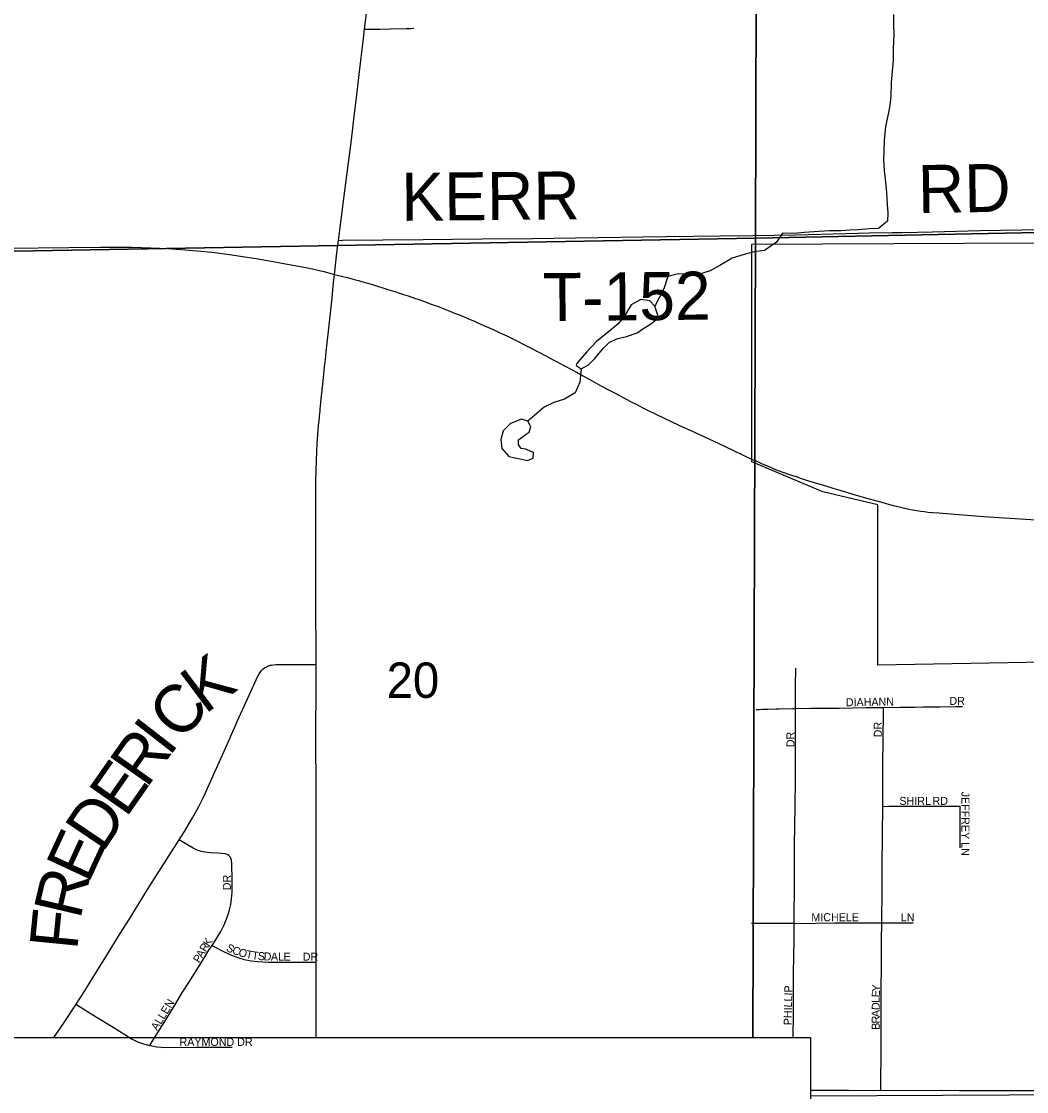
# Model space of a CAD drawing. Extents: x 0 to 680, y 0 to 440.
# Drawn here: x 457.01 to 477.97, y 223.99 to 246.29 of the extents above; entities that cross this region are included whole.
import ezdxf

# ---------------------------------------------------------------- set-up
doc = ezdxf.new("R2010")
doc.units = 0
for name, color, linetype in [('GM_X_Corporation', 7, 'Continuous'), ('GM_X_County_Road', 7, 'Continuous'), ('GM_X_County_Road_Text', 7, 'Continuous'), ('GM_X_Minor_Lake', 7, 'Continuous'), ('GM_X_Minor_River', 7, 'Continuous'), ('GM_X_Section', 7, 'Continuous'), ('GM_X_Section_Text', 7, 'Continuous'), ('GM_X_State_Route', 7, 'Continuous'), ('GM_X_Township_Road', 7, 'Continuous'), ('GM_X_Township_Road_Text', 7, 'Continuous'), ('GM_X_Township_Subdivision', 7, 'Continuous'), ('GM_X_Township_Subdivision_Text', 7, 'Continuous'), ('SH_Text', 7, 'Continuous')]:
    doc.layers.add(name, color=color, linetype=linetype)

msp = doc.modelspace()

# ---------------------------------------------------------------- linework, layer by layer
at = {"layer": 'GM_X_Corporation'}
msp.add_lwpolyline([(489.993, 223.916), (490.028, 228.417), (480.996, 228.36), (481.058, 231.171), (490.018, 231.285), (490.014, 231.113), (491.984, 231.115), (491.982, 232.533), (490.981, 232.533), (490.98, 233.618), (490.033, 233.617), (490.033, 232.823), (481.065, 232.983), (474.871, 232.875), (474.871, 236.22), (473.725, 236.49), (472.735, 236.905), (472.245, 237.111), (472.245, 241.651), (481.118, 241.691), (481.055, 250.48)], dxfattribs=at)
at = {"layer": 'GM_X_County_Road'}
msp.add_line((463.158, 225.115), (463.16, 226.683), dxfattribs=at)
for points in [[(464.17, 246.13), (464.208, 246.457)], [(463.624, 241.729), (463.738, 242.6), (463.894, 243.828), (463.962, 244.371), (463.999, 244.697), (464.055, 245.185), (464.148, 245.935), (464.17, 246.13)], [(463.542, 241.02), (463.59, 241.471), (463.624, 241.729)], [(463.161, 232.889), (463.16, 232.921), (463.16, 233.369), (463.156, 233.84), (463.157, 234.65), (463.155, 235.274), (463.152, 235.755), (463.155, 236.237), (463.155, 236.719), (463.167, 237.146), (463.173, 237.328), (463.18, 237.498), (463.209, 237.865), (463.228, 238.038), (463.231, 238.071), (463.242, 238.168), (463.246, 238.212), (463.26, 238.353), (463.293, 238.679), (463.298, 238.722), (463.322, 238.95), (463.344, 239.155), (463.353, 239.241), (463.37, 239.404), (463.431, 239.959), (463.485, 240.459), (463.493, 240.536), (463.523, 240.841), (463.542, 241.02)], [(460.304, 229.235), (460.414, 229.41), (460.585, 229.691), (460.717, 229.932), (460.819, 230.139), (461.049, 230.648), (461.302, 231.218), (461.396, 231.428), (461.484, 231.629), (461.515, 231.699), (461.945, 232.645), (461.973, 232.695), (462.001, 232.738), (462.022, 232.765), (462.056, 232.799), (462.082, 232.819), (462.122, 232.841), (462.149, 232.853), (462.205, 232.872), (462.232, 232.878), (462.271, 232.883), (462.327, 232.888), (462.384, 232.889), (462.457, 232.89), (463.032, 232.889), (463.161, 232.889)], [(463.16, 226.683), (463.162, 228.656), (463.162, 229.811), (463.16, 230.41), (463.157, 231.229), (463.161, 232.615), (463.161, 232.878), (463.161, 232.889)], [(458.158, 225.807), (458.336, 226.087), (458.566, 226.46), (458.786, 226.813), (459.062, 227.26), (459.259, 227.576), (459.645, 228.199), (459.886, 228.578), (460.304, 229.235)], [(457.69, 225.115), (457.907, 225.425), (458.124, 225.754), (458.158, 225.807)]]:
    msp.add_lwpolyline(points, dxfattribs=at)
at = {"layer": 'GM_X_Minor_Lake'}
for points in [[(470.223, 240.357), (470.118, 240.472), (469.931, 240.5), (469.729, 240.383), (469.593, 240.163), (469.457, 239.991), (469.255, 239.82), (469.005, 239.622), (468.802, 239.404), (468.653, 239.232), (468.592, 239.165), (468.578, 239.119), (468.684, 239.051), (468.839, 239.136), (468.968, 239.268), (469.062, 239.381), (469.151, 239.48)], [(469.151, 239.48), (469.279, 239.605), (469.447, 239.684), (469.628, 239.722), (469.856, 239.799), (469.991, 239.898), (470.132, 239.983), (470.233, 240.069), (470.281, 240.169), (470.223, 240.357)], [(467.575, 237.96), (467.442, 238.002), (467.214, 237.911), (467.058, 237.759), (467.009, 237.579), (467.034, 237.392), (467.179, 237.223), (467.439, 237.166), (467.566, 237.144), (467.687, 237.19), (467.695, 237.31), (467.528, 237.379), (467.435, 237.393)], [(467.435, 237.393), (467.376, 237.468), (467.377, 237.575), (467.518, 237.673), (467.599, 237.733), (467.634, 237.846), (467.575, 237.96)]]:
    msp.add_lwpolyline(points, dxfattribs=at)
at = {"layer": 'GM_X_Minor_River'}
for points in [[(475.201, 246.437), (475.198, 246.223), (475.203, 246.035), (475.192, 245.721), (475.189, 245.487), (475.166, 245.18), (475.15, 245.013), (475.14, 244.732), (475.118, 244.538), (475.089, 244.358), (475.033, 244.104), (475.003, 243.817), (474.993, 243.59), (474.991, 243.416), (475.002, 243.188), (475.032, 242.941), (475.05, 242.726), (475.067, 242.479), (475.078, 242.305), (475.07, 242.131), (474.887, 241.979), (474.7, 241.968), (474.459, 241.951)], [(474.459, 241.951), (474.285, 241.94), (474.098, 241.928), (473.864, 241.925), (473.644, 241.914), (473.343, 241.891), (473.115, 241.873), (472.881, 241.876), (472.759, 241.69), (472.509, 241.52), (472.295, 241.489), (472.081, 241.438), (471.833, 241.361), (471.577, 241.203), (471.375, 241.092), (471.134, 241.021), (470.88, 241.024), (470.713, 241.033), (470.491, 240.975), (470.408, 240.722), (470.223, 240.357)], [(468.684, 239.051), (468.661, 238.777), (468.558, 238.55), (468.336, 238.419), (468.115, 238.348), (467.913, 238.251), (467.575, 237.96)]]:
    msp.add_lwpolyline(points, dxfattribs=at)
at = {"layer": 'GM_X_Section'}
for points in [[(472.369, 259.414), (472.319, 241.773), (454.09, 241.454), (453.993, 259.404), (471.708, 259.407)], [(489.476, 259.394), (489.813, 253.134), (489.987, 242.13), (472.319, 241.773), (472.369, 259.414)]]:
    msp.add_lwpolyline(points, close=True, dxfattribs=at)
for points in [[(472.268, 225.115), (472.319, 241.773), (489.987, 242.13), (490.027, 223.974), (473.467, 223.892)], [(454.17, 225.115), (454.09, 241.454), (472.319, 241.773), (472.268, 225.115)]]:
    msp.add_lwpolyline(points, dxfattribs=at)
at = {"layer": 'GM_X_State_Route'}
for points in [[(456.726, 241.565), (457.361, 241.576), (458.653, 241.59), (459.309, 241.587), (459.714, 241.576), (460.075, 241.558), (460.511, 241.527), (460.761, 241.503), (460.983, 241.482), (461.152, 241.462), (461.399, 241.427), (461.627, 241.395), (461.911, 241.349), (462.145, 241.309)], [(462.145, 241.309), (462.265, 241.288), (462.601, 241.225), (463.021, 241.147), (463.321, 241.078), (463.542, 241.02), (463.623, 240.999), (463.696, 240.981)], [(463.696, 240.981), (463.71, 240.978), (463.784, 240.959), (463.862, 240.939), (463.955, 240.914), (464.04, 240.891), (464.135, 240.865), (464.232, 240.837), (464.335, 240.807), (464.439, 240.775), (464.553, 240.739), (464.678, 240.7), (464.823, 240.655), (464.901, 240.63), (464.982, 240.604), (465.078, 240.572), (465.175, 240.539), (465.231, 240.519)], [(465.231, 240.519), (465.281, 240.502), (465.421, 240.452), (465.54, 240.408), (465.701, 240.349), (465.809, 240.308), (465.947, 240.255), (466.047, 240.214), (466.148, 240.174), (466.258, 240.127), (466.369, 240.081), (466.46, 240.042), (466.548, 240.003), (466.671, 239.951), (466.755, 239.914), (466.838, 239.877), (466.921, 239.837), (466.989, 239.804), (467.058, 239.771), (467.161, 239.722), (467.258, 239.676), (467.357, 239.626), (467.49, 239.558), (467.629, 239.487), (467.778, 239.412), (467.946, 239.323), (468.116, 239.233), (468.172, 239.204)], [(468.172, 239.204), (468.324, 239.123), (468.51, 239.022), (468.747, 238.892), (468.914, 238.8), (469.11, 238.693), (469.244, 238.621), (469.393, 238.541), (469.55, 238.458), (469.715, 238.371), (469.857, 238.298), (469.958, 238.247), (470.071, 238.19), (470.244, 238.106), (470.4, 238.032), (470.561, 237.957), (470.725, 237.88), (471.061, 237.724), (471.541, 237.502), (471.862, 237.352), (472.253, 237.165)], [(472.253, 237.165), (472.361, 237.117), (472.46, 237.074), (472.551, 237.034), (472.632, 237), (472.706, 236.969), (472.796, 236.934), (472.891, 236.898), (473.029, 236.849), (473.18, 236.797), (473.297, 236.759), (473.427, 236.719), (473.543, 236.684), (473.662, 236.649), (473.79, 236.61), (473.936, 236.565), (474.081, 236.52), (474.421, 236.419), (474.541, 236.384), (474.663, 236.349), (474.82, 236.306), (474.973, 236.264)], [(474.973, 236.264), (475.165, 236.211), (475.259, 236.186), (475.343, 236.166), (475.428, 236.147), (475.524, 236.127), (475.599, 236.113), (475.683, 236.097), (475.765, 236.085), (475.837, 236.075), (475.918, 236.066), (476.019, 236.057), (476.14, 236.047), (477.074, 235.976), (478.169, 235.901)]]:
    msp.add_lwpolyline(points, dxfattribs=at)
at = {"layer": 'GM_X_Township_Road'}
for points in [[(475.171, 241.892), (475.375, 241.896), (476.014, 241.91), (477.006, 241.932), (477.867, 241.949), (478.397, 241.965), (479.896, 242.006), (481.155, 242.032)], [(463.624, 241.729), (463.713, 241.73), (465.393, 241.748), (466.62, 241.759), (467.672, 241.769), (468.559, 241.783), (470.443, 241.807), (471.594, 241.821), (472.266, 241.829)], [(472.266, 241.829), (473.151, 241.846), (474.203, 241.87), (474.693, 241.883), (475.171, 241.892)], [(473.467, 224.015), (473.477, 224.015), (473.948, 224.015), (474.262, 224.014), (474.934, 224.01)], [(474.934, 224.01), (476.17, 224.013), (476.576, 224.009), (477.416, 224.01), (477.668, 224.008), (478.226, 224.01), (478.599, 224.011), (479.026, 224.013), (479.53, 224.016), (480.066, 224.018), (480.548, 224.019), (481.565, 224.017), (481.638, 224.018), (481.862, 224.022)]]:
    msp.add_lwpolyline(points, dxfattribs=at)
at = {"layer": 'GM_X_Township_Subdivision'}
for points in [[(464.17, 246.13), (464.24, 246.13), (464.491, 246.131), (464.711, 246.135), (465.035, 246.143), (465.144, 246.147), (465.196, 246.15)], [(473.156, 231.97), (473.156, 232.549), (473.158, 232.702), (473.163, 232.815)], [(473.156, 231.97), (473.474, 231.976), (473.781, 231.977), (474.065, 231.98), (474.624, 231.989), (474.992, 231.994)], [(474.973, 229.932), (474.973, 230.014), (474.974, 230.255), (474.975, 230.429), (474.976, 230.714), (474.983, 231.403), (474.989, 231.83), (474.992, 231.994)], [(474.992, 231.994), (475.336, 232), (475.643, 231.999), (475.818, 232.003), (476.166, 232.009), (476.495, 232.014), (476.634, 232.015)], [(472.331, 231.952), (472.348, 231.953), (472.364, 231.953), (472.404, 231.953), (472.468, 231.955), (472.576, 231.959), (472.751, 231.965), (472.817, 231.966), (473.101, 231.969), (473.156, 231.97)], [(473.128, 227.494), (473.128, 227.772), (473.134, 228.111), (473.137, 228.811), (473.137, 229.314), (473.14, 229.337), (473.148, 230.113), (473.152, 230.309), (473.152, 230.46), (473.152, 231.072), (473.156, 231.948), (473.156, 231.97)], [(474.953, 227.502), (474.958, 228.23), (474.963, 228.668), (474.968, 229.346), (474.973, 229.932)], [(474.973, 229.932), (475.102, 229.935), (475.801, 229.936), (476.358, 229.938), (476.588, 229.938)], [(476.588, 229.068), (476.59, 229.314), (476.59, 229.673), (476.588, 229.938)], [(460.99, 227.035), (461.076, 227.164), (461.173, 227.323), (461.238, 227.449), (461.292, 227.58), (461.346, 227.747), (461.38, 227.885), (461.398, 228.004), (461.406, 228.146), (461.406, 228.409), (461.403, 228.737), (461.394, 228.813), (461.382, 228.855), (461.366, 228.883), (461.343, 228.905), (461.306, 228.928), (461.264, 228.941), (461.111, 228.955), (460.948, 228.966), (460.849, 228.974), (460.764, 228.991), (460.681, 229.019), (460.593, 229.063), (460.396, 229.18), (460.304, 229.235)], [(472.235, 227.5), (472.665, 227.499), (473.046, 227.496), (473.128, 227.494)], [(473.106, 225.115), (473.111, 225.611), (473.116, 225.939), (473.114, 226.482), (473.12, 226.777), (473.128, 227.181), (473.128, 227.494)], [(473.128, 227.494), (473.184, 227.493), (473.971, 227.501), (474.452, 227.506), (474.953, 227.502)], [(474.934, 224.01), (474.934, 224.173), (474.935, 224.413), (474.938, 224.555), (474.938, 224.719), (474.938, 224.992), (474.938, 225.265), (474.939, 225.571), (474.943, 225.975), (474.949, 226.752), (474.951, 227.135), (474.953, 227.502)], [(474.953, 227.502), (475.097, 227.501), (475.389, 227.502), (475.609, 227.503)], [(459.692, 224.946), (459.744, 225.031), (459.992, 225.43), (460.233, 225.821), (460.361, 226.038), (460.505, 226.257), (460.777, 226.693), (460.925, 226.936), (460.99, 227.035)], [(460.99, 227.035), (461.083, 226.985), (461.19, 226.927), (461.359, 226.847), (461.524, 226.784), (461.661, 226.742), (461.802, 226.711), (461.934, 226.696), (462.165, 226.685), (462.45, 226.684), (462.822, 226.686), (463.041, 226.684), (463.16, 226.683)], [(458.158, 225.807), (458.229, 225.76), (458.238, 225.754), (458.47, 225.61), (458.925, 225.326), (459.326, 225.08), (459.436, 225.027), (459.56, 224.982), (459.692, 224.946)], [(459.692, 224.946), (459.699, 224.944), (459.841, 224.919), (460.016, 224.905), (460.662, 224.913), (461.067, 224.909), (461.406, 224.913)]]:
    msp.add_lwpolyline(points, dxfattribs=at)
at = {"layer": 'SH_Text'}
msp.add_lwpolyline([(421.242, 225.115), (473.467, 225.115), (473.467, 208.101), (421.242, 208.101)], close=True, dxfattribs=at)

# ---------------------------------------------------------------- texts
at = {"layer": 'GM_X_County_Road_Text'}
for s, rotation, p in [('K', 36.8426, (460.841, 231.839)), ('C', 48.2573, (460.332, 231.261)), ('I', 52.1952, (460.092, 230.95)), ('R', 54.6736, (459.623, 230.288)), ('E', 55.0295, (459.195, 229.675)), ('D', 55.9945, (458.705, 228.949)), ('E', 65.0361, (458.409, 228.306)), ('R', 76.7582, (458.238, 227.556)), ('F', 84.3558, (458.178, 226.919))]:
    msp.add_text(s, height=1.001, rotation=rotation, dxfattribs=at).set_placement(p)
at = {"layer": 'GM_X_Section_Text'}
msp.add_text('20', height=0.7377, rotation=0, dxfattribs=at).set_placement((464.629, 232.193))
at = {"layer": 'GM_X_Township_Road_Text'}
for s, rotation, p in [('KERR', 0.517, (464.94, 242.135)), ('RD', 0.9742, (475.714, 242.296)), ('T-152', 0.5611, (467.892, 240.044))]:
    msp.add_text(s, height=1.0014, rotation=rotation, dxfattribs=at).set_placement(p)
at = {"layer": 'GM_X_Township_Subdivision_Text'}
for s, height, rotation, p in [('DIAHANN', 0.1669, 0.8829, (474.205, 232.017)), ('DR', 0.1669, 0, (476.363, 232.047)), ('DR', 0.1669, 90, (474.953, 231.37)), ('DR', 0.1669, 90, (473.132, 231.164)), ('JEFFREY LN', 0.1669, 270, (476.615, 230.239)), ('SHIRL', 0.1669, 0, (475.321, 229.962)), ('RD', 0.1669, 0, (476.011, 229.962)), ('DR', 0.1669, 90, (461.382, 228.183)), ('MICHELE', 0.1669, 0, (473.485, 227.538)), ('LN', 0.1669, 0, (475.35, 227.538)), ('K', 0.167, 57.1466, (460.927, 226.996)), ('A', 0.167, 59.3061, (460.785, 226.757)), ('R', 0.167, 59.3195, (460.86, 226.884)), ('S', 0.167, 332.702, (461.268, 226.931)), ('C', 0.167, 340.7265, (461.396, 226.867)), ('O', 0.167, 342.4336, (461.526, 226.822)), ('T', 0.167, 348.9709, (461.686, 226.773)), ('T', 0.167, 352.4892, (461.813, 226.748)), ('S', 0.167, 355.7843, (461.939, 226.732)), ('D', 0.167, 357.6848, (462.063, 226.723)), ('A', 0.167, 359.7112, (462.216, 226.717)), ('L', 0.167, 359.9956, (462.364, 226.716)), ('E', 0.167, 359.9956, (462.481, 226.716)), ('DR', 0.1669, 0, (462.881, 226.716)), ('P', 0.167, 59.3128, (460.725, 226.656)), ('Y', 0.167, 87.0481, (474.914, 226.065)), ('PHILLIP', 0.1669, 88.918, (473.074, 225.368)), ('E', 0.167, 88.3057, (474.911, 225.949)), ('ALLEN', 0.1669, 58.3912, (459.844, 225.247)), ('D', 0.167, 89.8907, (474.91, 225.686)), ('L', 0.167, 89.8907, (474.91, 225.833)), ('A', 0.167, 89.9028, (474.91, 225.539)), ('R', 0.167, 89.8785, (474.91, 225.407)), ('B', 0.167, 89.9028, (474.909, 225.275)), ('RAYMOND DR', 0.1669, 0, (460.311, 224.939))]:
    msp.add_text(s, height=height, rotation=rotation, dxfattribs=at).set_placement(p)

doc.saveas('drawing.dxf')
